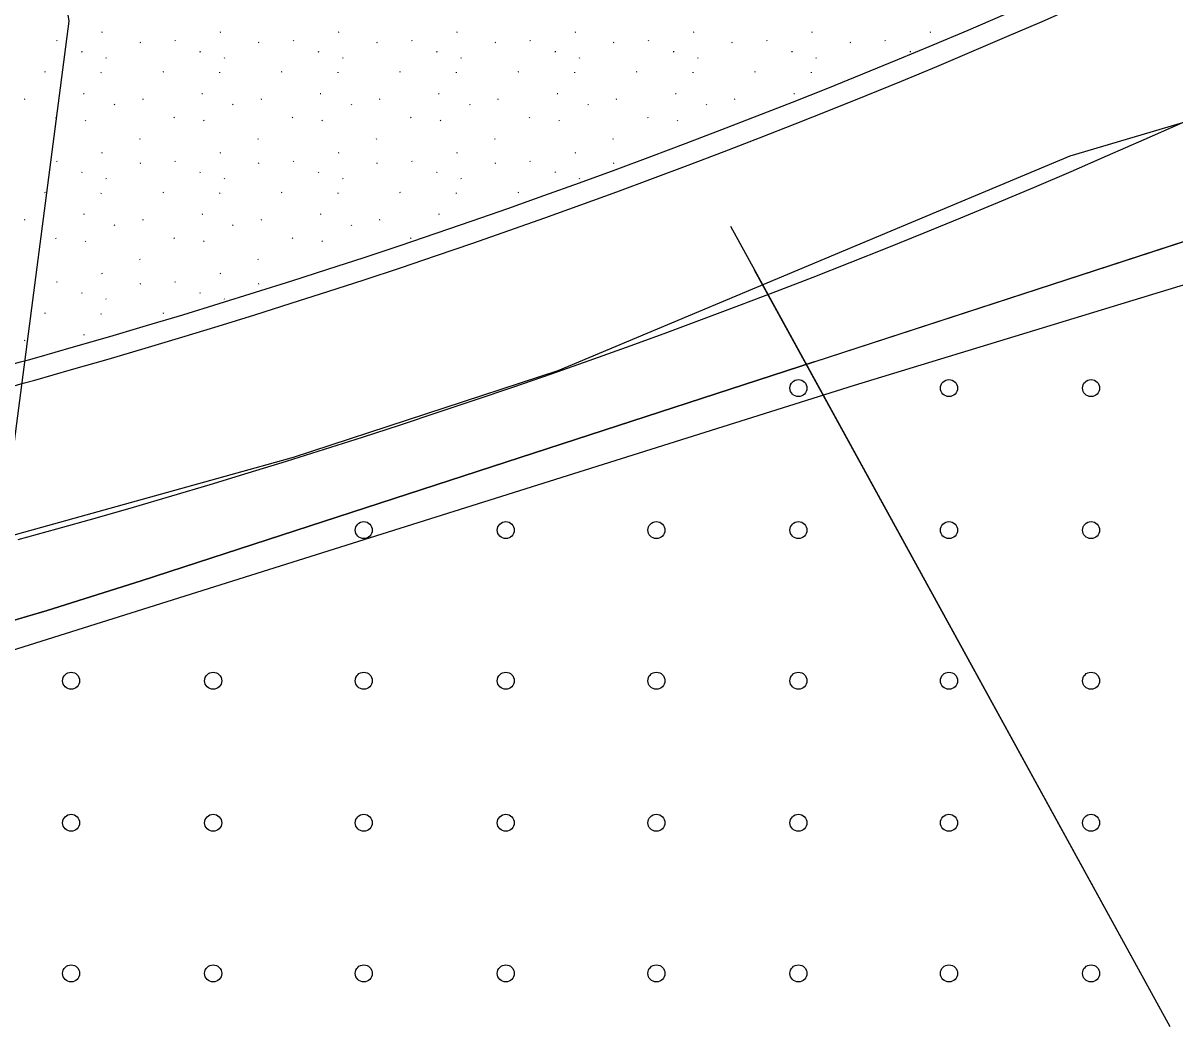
# Model space of a CAD drawing. Extents: x 419396 to 421519, y 4453567 to 4456767.
# Drawn here: x 420626.9 to 420708, y 4454826.5 to 4454896.9 of the extents above; entities that cross this region are included whole.
import ezdxf

# ---------------------------------------------------------------- set-up
doc = ezdxf.new("R2010")
doc.units = 0
for name, color, linetype in [('0_DÜZENLEME_1', 7, 'Continuous'), ('0_KADASTRO', 7, 'Continuous'), ('0_PLAN_ONAMA_İLAVE_SINIRI', 7, 'Continuous'), ('ADAKENARI1000', 7, 'Continuous'), ('Level 21', 7, 'Continuous'), ('Level 22', 7, 'Continuous'), ('Level 28', 7, 'Continuous'), ('Level 41', 7, 'Continuous'), ('Level 47', 7, 'Continuous'), ('Level 62', 7, 'Continuous')]:
    doc.layers.add(name, color=color, linetype=linetype)

msp = doc.modelspace()

# ---------------------------------------------------------------- linework, layer by layer
at = {"layer": '0_DÜZENLEME_1'}
msp.add_lwpolyline([(420626.95, 4454916.148), (420630.116, 4454897.014), (420624.432, 4454853.526)], dxfattribs=at)
at = {"layer": '0_KADASTRO'}
msp.add_lwpolyline([(420432.926, 4454815.455), (420527.75, 4454833.96), (420549.227, 4454839.493), (420581.27, 4454844.609), (420594.935, 4454847.066), (420601.729, 4454848.495), (420608.493, 4454850.055), (420615.226, 4454851.748), (420621.924, 4454853.572), (420628.586, 4454855.527), (420635.208, 4454857.612), (420730.894, 4454888.765)], dxfattribs=at)
at = {"layer": '0_PLAN_ONAMA_İLAVE_SINIRI'}
for points in [[(420733.169, 4454885.933), (420685.406, 4454871.373)], [(420685.406, 4454871.373), (420616.779, 4454849.772), (420610.396, 4454870.048)]]:
    msp.add_lwpolyline(points, dxfattribs=at)
at = {"layer": 'ADAKENARI1000'}
for radius, start, end in [(550, 284.74093, 285.74194), (551.5, 284.28694, 285.68227)]:
    msp.add_arc((420478.637, 4455402.718), radius, start, end, dxfattribs=at)
at = {"layer": 'Level 21'}
for p in [(420676.687, 4454882.574), (420678.365, 4454879.518)]:
    msp.add_line(p, (420707.614, 4454826.242), dxfattribs=at)
at = {"layer": 'Level 22'}
for p, q in [((420700.609, 4454887.544), (420731.006, 4454896.556)), ((420686.256, 4454881.523), (420700.609, 4454887.544)), ((420664.561, 4454872.422), (420686.256, 4454881.523)), ((420645.925, 4454866.312), (420664.561, 4454872.422)), ((420614.001, 4454857.452), (420645.925, 4454866.312))]:
    msp.add_line(p, q, dxfattribs=at)
at = {"layer": 'Level 28'}
for p, q in [((420682.587, 4454873.037), (420635.208, 4454857.612)), ((420635.208, 4454857.612), (420628.586, 4454855.527)), ((420628.586, 4454855.527), (420621.924, 4454853.572))]:
    msp.add_line(p, q, dxfattribs=at)
at = {"layer": 'Level 41'}
for p, q in [((420632.453, 4454896.238), (420632.406, 4454896.215)), ((420640.785, 4454896.238), (420640.738, 4454896.215)), ((420649.117, 4454896.238), (420649.07, 4454896.215)), ((420657.449, 4454896.238), (420657.402, 4454896.215)), ((420665.781, 4454896.238), (420665.735, 4454896.215)), ((420674.114, 4454896.238), (420674.067, 4454896.215)), ((420682.446, 4454896.238), (420682.399, 4454896.215)), ((420690.778, 4454896.238), (420690.731, 4454896.215)), ((420629.232, 4454895.672), (420629.26, 4454895.628)), ((420635.156, 4454895.509), (420635.109, 4454895.486)), ((420637.564, 4454895.672), (420637.592, 4454895.628)), ((420643.488, 4454895.509), (420643.441, 4454895.486)), ((420645.896, 4454895.672), (420645.924, 4454895.628)), ((420651.82, 4454895.509), (420651.773, 4454895.486)), ((420654.229, 4454895.672), (420654.257, 4454895.628)), ((420660.152, 4454895.509), (420660.105, 4454895.486)), ((420662.561, 4454895.672), (420662.589, 4454895.628)), ((420668.484, 4454895.509), (420668.438, 4454895.486)), ((420670.893, 4454895.672), (420670.921, 4454895.628)), ((420676.817, 4454895.509), (420676.77, 4454895.486)), ((420679.225, 4454895.672), (420679.253, 4454895.628)), ((420685.149, 4454895.509), (420685.102, 4454895.486)), ((420687.557, 4454895.672), (420687.585, 4454895.628)), ((420631.032, 4454894.843), (420631.039, 4454894.894)), ((420632.705, 4454894.457), (420632.733, 4454894.413)), ((420639.364, 4454894.843), (420639.371, 4454894.894)), ((420641.037, 4454894.457), (420641.065, 4454894.413)), ((420647.696, 4454894.843), (420647.703, 4454894.894)), ((420649.369, 4454894.457), (420649.397, 4454894.413)), ((420656.028, 4454894.843), (420656.036, 4454894.894)), ((420657.702, 4454894.457), (420657.73, 4454894.413)), ((420664.36, 4454894.843), (420664.368, 4454894.894)), ((420666.034, 4454894.457), (420666.062, 4454894.413)), ((420672.693, 4454894.843), (420672.7, 4454894.894)), ((420674.366, 4454894.457), (420674.394, 4454894.413)), ((420681.025, 4454894.843), (420681.032, 4454894.894)), ((420682.698, 4454894.457), (420682.726, 4454894.413)), ((420689.357, 4454894.843), (420689.364, 4454894.894)), ((420628.433, 4454893.444), (420628.386, 4454893.421)), ((420632.398, 4454893.369), (420632.406, 4454893.421)), ((420636.765, 4454893.444), (420636.718, 4454893.421)), ((420640.73, 4454893.369), (420640.738, 4454893.421)), ((420645.097, 4454893.444), (420645.051, 4454893.421)), ((420649.063, 4454893.369), (420649.07, 4454893.421)), ((420653.43, 4454893.444), (420653.383, 4454893.421)), ((420657.395, 4454893.369), (420657.402, 4454893.421)), ((420661.762, 4454893.444), (420661.715, 4454893.421)), ((420665.727, 4454893.369), (420665.735, 4454893.421)), ((420670.094, 4454893.444), (420670.047, 4454893.421)), ((420674.059, 4454893.369), (420674.067, 4454893.421)), ((420678.426, 4454893.444), (420678.379, 4454893.421)), ((420682.391, 4454893.369), (420682.399, 4454893.421)), ((420627.006, 4454891.514), (420626.959, 4454891.492)), ((420631.197, 4454891.909), (420631.15, 4454891.887)), ((420633.312, 4454891.162), (420633.34, 4454891.118)), ((420635.338, 4454891.514), (420635.291, 4454891.492)), ((420639.529, 4454891.909), (420639.482, 4454891.887)), ((420641.644, 4454891.162), (420641.673, 4454891.118)), ((420643.67, 4454891.514), (420643.623, 4454891.492)), ((420647.861, 4454891.909), (420647.814, 4454891.887)), ((420649.977, 4454891.162), (420650.005, 4454891.118)), ((420652.002, 4454891.514), (420651.955, 4454891.492)), ((420656.193, 4454891.909), (420656.146, 4454891.887)), ((420658.309, 4454891.162), (420658.337, 4454891.118)), ((420660.334, 4454891.514), (420660.288, 4454891.492)), ((420664.525, 4454891.909), (420664.479, 4454891.887)), ((420666.641, 4454891.162), (420666.669, 4454891.118)), ((420668.667, 4454891.514), (420668.62, 4454891.492)), ((420672.858, 4454891.909), (420672.811, 4454891.887)), ((420674.973, 4454891.162), (420675.001, 4454891.118)), ((420676.999, 4454891.514), (420676.952, 4454891.492)), ((420681.19, 4454891.909), (420681.143, 4454891.887)), ((420629.178, 4454890.258), (420629.206, 4454890.215)), ((420631.267, 4454890.038), (420631.295, 4454889.994)), ((420637.51, 4454890.258), (420637.538, 4454890.215)), ((420639.599, 4454890.038), (420639.627, 4454889.994)), ((420645.842, 4454890.258), (420645.87, 4454890.215)), ((420647.931, 4454890.038), (420647.959, 4454889.994)), ((420654.174, 4454890.258), (420654.202, 4454890.215)), ((420656.263, 4454890.038), (420656.291, 4454889.994)), ((420662.506, 4454890.258), (420662.534, 4454890.215)), ((420664.595, 4454890.038), (420664.624, 4454889.994)), ((420670.839, 4454890.258), (420670.867, 4454890.215)), ((420672.928, 4454890.038), (420672.956, 4454889.994)), ((420635.074, 4454888.762), (420635.102, 4454888.719)), ((420643.406, 4454888.762), (420643.434, 4454888.719)), ((420651.738, 4454888.762), (420651.766, 4454888.719)), ((420660.07, 4454888.762), (420660.098, 4454888.719)), ((420668.403, 4454888.762), (420668.431, 4454888.719)), ((420629.232, 4454887.183), (420629.26, 4454887.139)), ((420632.453, 4454887.749), (420632.406, 4454887.726)), ((420637.564, 4454887.183), (420637.592, 4454887.139)), ((420640.785, 4454887.749), (420640.738, 4454887.726)), ((420645.896, 4454887.183), (420645.924, 4454887.139)), ((420649.117, 4454887.749), (420649.07, 4454887.726)), ((420654.229, 4454887.183), (420654.257, 4454887.139)), ((420657.449, 4454887.749), (420657.402, 4454887.726)), ((420662.561, 4454887.183), (420662.589, 4454887.139)), ((420665.781, 4454887.749), (420665.735, 4454887.726)), ((420631.032, 4454886.354), (420631.039, 4454886.405)), ((420635.156, 4454887.02), (420635.109, 4454886.997)), ((420639.364, 4454886.354), (420639.371, 4454886.405)), ((420643.488, 4454887.02), (420643.441, 4454886.997)), ((420647.696, 4454886.354), (420647.703, 4454886.405)), ((420651.82, 4454887.02), (420651.773, 4454886.997)), ((420656.028, 4454886.354), (420656.036, 4454886.405)), ((420660.152, 4454887.02), (420660.105, 4454886.997)), ((420664.36, 4454886.354), (420664.368, 4454886.405)), ((420668.484, 4454887.02), (420668.438, 4454886.997)), ((420632.705, 4454885.968), (420632.733, 4454885.925)), ((420641.037, 4454885.968), (420641.065, 4454885.925)), ((420649.369, 4454885.968), (420649.397, 4454885.925)), ((420657.702, 4454885.968), (420657.73, 4454885.925)), ((420666.034, 4454885.968), (420666.062, 4454885.925)), ((420628.433, 4454884.955), (420628.386, 4454884.932)), ((420632.398, 4454884.881), (420632.406, 4454884.932)), ((420636.765, 4454884.955), (420636.718, 4454884.932)), ((420640.73, 4454884.881), (420640.738, 4454884.932)), ((420645.097, 4454884.955), (420645.051, 4454884.932)), ((420649.063, 4454884.881), (420649.07, 4454884.932)), ((420653.43, 4454884.955), (420653.383, 4454884.932)), ((420657.395, 4454884.881), (420657.402, 4454884.932)), ((420661.762, 4454884.955), (420661.715, 4454884.932)), ((420627.006, 4454883.026), (420626.959, 4454883.003)), ((420631.197, 4454883.421), (420631.15, 4454883.398)), ((420635.338, 4454883.026), (420635.291, 4454883.003)), ((420639.529, 4454883.421), (420639.482, 4454883.398)), ((420643.67, 4454883.026), (420643.623, 4454883.003)), ((420647.861, 4454883.421), (420647.814, 4454883.398)), ((420652.002, 4454883.026), (420651.955, 4454883.003)), ((420656.193, 4454883.421), (420656.146, 4454883.398)), ((420633.312, 4454882.673), (420633.34, 4454882.629)), ((420641.644, 4454882.673), (420641.673, 4454882.629)), ((420649.977, 4454882.673), (420650.005, 4454882.629)), ((420629.178, 4454881.769), (420629.206, 4454881.726)), ((420631.267, 4454881.549), (420631.295, 4454881.505)), ((420637.51, 4454881.769), (420637.538, 4454881.726)), ((420639.599, 4454881.549), (420639.627, 4454881.505)), ((420645.842, 4454881.769), (420645.87, 4454881.726)), ((420647.931, 4454881.549), (420647.959, 4454881.505)), ((420654.174, 4454881.769), (420654.202, 4454881.726)), ((420635.074, 4454880.273), (420635.102, 4454880.23)), ((420643.406, 4454880.273), (420643.434, 4454880.23)), ((420632.453, 4454879.26), (420632.406, 4454879.237)), ((420640.785, 4454879.26), (420640.738, 4454879.237)), ((420629.232, 4454878.694), (420629.26, 4454878.651)), ((420635.156, 4454878.531), (420635.109, 4454878.508)), ((420637.564, 4454878.694), (420637.592, 4454878.651)), ((420643.488, 4454878.531), (420643.441, 4454878.508)), ((420631.032, 4454877.865), (420631.039, 4454877.916)), ((420632.705, 4454877.479), (420632.733, 4454877.436)), ((420639.364, 4454877.865), (420639.371, 4454877.916)), ((420641.037, 4454877.479), (420641.065, 4454877.436)), ((420628.433, 4454876.466), (420628.386, 4454876.443)), ((420632.398, 4454876.392), (420632.406, 4454876.443)), ((420636.765, 4454876.466), (420636.718, 4454876.443)), ((420631.197, 4454874.932), (420631.15, 4454874.909)), ((420627.006, 4454874.537), (420626.959, 4454874.514))]:
    msp.add_line(p, q, dxfattribs=at)
at = {"layer": 'Level 47'}
for centre in [(420681.472, 4454871.186), (420692.072, 4454871.186), (420702.072, 4454871.186), (420650.872, 4454861.186), (420660.872, 4454861.186), (420671.472, 4454861.186), (420681.472, 4454861.186), (420692.072, 4454861.186), (420702.072, 4454861.186), (420630.272, 4454850.586), (420640.272, 4454850.586), (420650.872, 4454850.586), (420660.872, 4454850.586), (420671.472, 4454850.586), (420681.472, 4454850.586), (420692.072, 4454850.586), (420702.072, 4454850.586), (420630.272, 4454840.586), (420640.272, 4454840.586), (420650.872, 4454840.586), (420660.872, 4454840.586), (420671.472, 4454840.586), (420681.472, 4454840.586), (420692.072, 4454840.586), (420702.072, 4454840.586), (420630.272, 4454829.986), (420640.272, 4454829.986), (420650.872, 4454829.986), (420660.872, 4454829.986), (420671.472, 4454829.986), (420681.472, 4454829.986), (420692.072, 4454829.986), (420702.072, 4454829.986)]:
    msp.add_circle(centre, 0.6, dxfattribs=at)
at = {"layer": 'Level 62'}
msp.add_line((420682.587, 4454873.037), (420730.894, 4454888.765), dxfattribs=at)
for radius, start in [(550, 285.74194), (551.5, 285.68227), (562, 285.2591)]:
    msp.add_arc((420478.637, 4455402.718), radius, start, 303.56808, dxfattribs=at)

doc.saveas('drawing.dxf')
